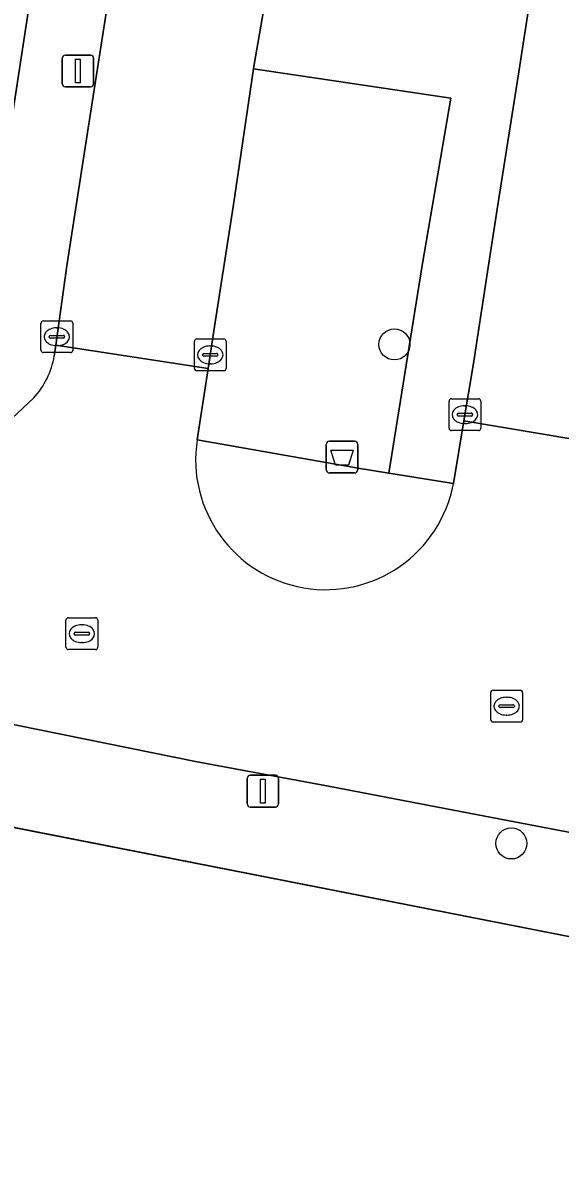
# Model space of a CAD drawing. Extents: x 161483 to 162250, y 379484 to 380833.
# Drawn here: x 162061.02 to 162077.93, y 380357.77 to 380393.94 of the extents above; entities that cross this region are included whole.
import ezdxf

# ---------------------------------------------------------------- set-up
doc = ezdxf.new("R2010")
doc.units = 0
for name, color, linetype in [('IMGEO_Afvalbak', 7, 'Continuous'), ('IMGEO_Boom', 7, 'Continuous'), ('IMGEO_Erf', 7, 'Continuous'), ('IMGEO_Groenvoorziening', 7, 'Continuous'), ('IMGEO_Kolk', 7, 'Continuous'), ('IMGEO_Lichtmast', 7, 'Continuous'), ('IMGEO_Rijbaan_lokaal_open', 7, 'Continuous'), ('IMGEO_Rioolput', 7, 'Continuous'), ('IMGEO_Voetpad_open', 7, 'Continuous')]:
    doc.layers.add(name, color=color, linetype=linetype)

msp = doc.modelspace()

# ---------------------------------------------------------------- linework, layer by layer
at = {"layer": 'IMGEO_Afvalbak'}
for p, q in [((162070.669, 380380.778), (162071.459, 380380.778)), ((162071.459, 380380.778), (162070.669, 380380.778)), ((162070.569, 380379.878), (162070.569, 380380.678)), ((162070.569, 380380.678), (162070.569, 380379.878)), ((162071.559, 380380.678), (162071.559, 380379.878)), ((162071.559, 380379.878), (162071.559, 380380.678)), ((162071.459, 380379.778), (162070.669, 380379.778)), ((162070.669, 380379.778), (162071.459, 380379.778))]:
    msp.add_line(p, q, dxfattribs=at)
msp.add_lwpolyline([(162070.712, 380380.492), (162071.416, 380380.492), (162071.267, 380380.022), (162070.861, 380380.022), (162070.712, 380380.492)], dxfattribs=at)
for centre, start, end in [((162070.669, 380380.678), 90, 180), ((162070.669, 380380.678), 90, 180), ((162071.459, 380380.678), 0, 90), ((162071.459, 380380.678), 360, 90), ((162070.669, 380379.878), 180, 270), ((162070.669, 380379.878), 180, 270), ((162071.459, 380379.878), 270, 0), ((162071.459, 380379.878), 270, 0)]:
    msp.add_arc(centre, 0.1, start, end, dxfattribs=at)
at = {"layer": 'IMGEO_Boom'}
for centre in [(162072.716, 380383.825), (162076.397, 380368.115)]:
    msp.add_circle(centre, 0.489, dxfattribs=at)
at = {"layer": 'IMGEO_Erf'}
for points in [[(162078.957, 380365.04), (162051.567, 380370.414), (162025.006, 380376.148), (162000, 380382.025), (161995.099, 380383.252), (161959.315, 380392.214), (161910.21, 380403.651), (161910.18, 380403.657), (161870.617, 380411.917), (161833.133, 380419.277), (161827.383, 380420.325), (161803.575, 380424.662), (161764.511, 380431.266), (161690.732, 380442.772), (161684.352, 380443.733), (161658.891, 380447.568)], [(162059.815, 380385.425), (162063.237, 380407.751), (162064.494, 380415.945)]]:
    msp.add_lwpolyline(points, dxfattribs=at)
at = {"layer": 'IMGEO_Groenvoorziening'}
msp.add_lwpolyline([(162068.936, 380396.33), (162068.301, 380392.631), (162068.281, 380392.494), (162074.489, 380391.576), (162073.59, 380386.307), (162072.54, 380379.773), (162074.573, 380379.45), (162074.906, 380381.422), (162075.199, 380383.16), (162075.628, 380385.97), (162075.971, 380388.219), (162076.646, 380392.468), (162077.34, 380396.967)], dxfattribs=at)
msp.add_lwpolyline([(162073.59, 380386.307), (162074.489, 380391.576), (162068.281, 380392.494), (162067.637, 380388.152), (162067.052, 380384.382), (162066.851, 380383.068), (162066.507, 380380.824), (162068.776, 380380.425), (162071.574, 380379.927), (162072.54, 380379.773)], close=True, dxfattribs=at)
at = {"layer": 'IMGEO_Kolk'}
for p, q in [((162061.588, 380383.639), (162061.588, 380384.491)), ((162061.663, 380384.565), (162062.515, 380384.565)), ((162062.589, 380384.491), (162062.589, 380383.639)), ((162061.847, 380384.059), (162061.847, 380384.071)), ((162062.285, 380384.022), (162061.887, 380384.022)), ((162061.89, 380384.108), (162062.288, 380384.108)), ((162062.076, 380384.345), (162062.101, 380384.345)), ((162062.331, 380384.071), (162062.331, 380384.059)), ((162062.099, 380383.785), (162062.074, 380383.785)), ((162066.417, 380383.068), (162066.417, 380383.92)), ((162066.492, 380383.994), (162067.344, 380383.994)), ((162066.905, 380383.774), (162066.93, 380383.774)), ((162067.418, 380383.92), (162067.418, 380383.068)), ((162062.515, 380383.565), (162061.663, 380383.565)), ((162066.676, 380383.488), (162066.676, 380383.5)), ((162067.114, 380383.451), (162066.716, 380383.451)), ((162066.719, 380383.537), (162067.117, 380383.537)), ((162067.16, 380383.5), (162067.16, 380383.488)), ((162067.344, 380382.994), (162066.492, 380382.994)), ((162066.928, 380383.214), (162066.903, 380383.214)), ((162074.435, 380381.186), (162074.435, 380382.038)), ((162074.51, 380382.112), (162075.362, 380382.112)), ((162074.923, 380381.892), (162074.948, 380381.892)), ((162075.436, 380382.038), (162075.436, 380381.186)), ((162074.694, 380381.606), (162074.694, 380381.618)), ((162075.132, 380381.569), (162074.734, 380381.569)), ((162074.737, 380381.655), (162075.135, 380381.655)), ((162075.178, 380381.618), (162075.178, 380381.606)), ((162075.362, 380381.112), (162074.51, 380381.112)), ((162074.946, 380381.332), (162074.921, 380381.332))]:
    msp.add_line(p, q, dxfattribs=at)
for points in [[(162061.588, 380383.639), (162061.588, 380384.491)], [(162061.663, 380384.565), (162062.515, 380384.565)], [(162062.589, 380384.491), (162062.589, 380383.639)], [(162066.417, 380383.068), (162066.417, 380383.92)], [(162066.492, 380383.994), (162067.344, 380383.994)], [(162067.418, 380383.92), (162067.418, 380383.068)], [(162062.515, 380383.565), (162061.663, 380383.565)], [(162067.344, 380382.994), (162066.492, 380382.994)], [(162074.435, 380381.186), (162074.435, 380382.038)], [(162074.51, 380382.112), (162075.362, 380382.112)], [(162075.436, 380382.038), (162075.436, 380381.186)], [(162075.362, 380381.112), (162074.51, 380381.112)]]:
    msp.add_lwpolyline(points, dxfattribs=at)
for centre, radius, start, end in [((162061.665, 380384.489), 0.0765, 91.552, 178.448), ((162061.665, 380384.489), 0.0765, 91.552, 178.448), ((162062.513, 380384.489), 0.0765, 1.552, 88.448), ((162062.513, 380384.489), 0.0765, 1.552, 88.448), ((162061.887, 380384.068), 0.0403, 85.8775, 175.7526), ((162061.884, 380384.058), 0.0366, 178.938, 274.7102), ((162062.288, 380384.065), 0.043, 264.8664, 352.4533), ((162062.292, 380384.07), 0.0386, 1.7309, 96.639), ((162061.665, 380383.641), 0.0765, 181.552, 268.448), ((162061.665, 380383.641), 0.0765, 181.552, 268.448), ((162062.513, 380383.641), 0.0765, 271.552, 358.448), ((162062.513, 380383.641), 0.0765, 271.552, 358.448), ((162066.494, 380383.918), 0.0765, 91.552, 178.448), ((162066.494, 380383.918), 0.0765, 91.552, 178.448), ((162067.342, 380383.918), 0.0765, 1.552, 88.448), ((162067.342, 380383.918), 0.0765, 1.552, 88.448), ((162066.716, 380383.497), 0.0403, 85.8775, 175.7526), ((162066.713, 380383.487), 0.0366, 178.938, 274.7102), ((162067.117, 380383.494), 0.043, 264.8664, 352.4533), ((162067.121, 380383.499), 0.0386, 1.7309, 96.639), ((162066.494, 380383.07), 0.0765, 181.552, 268.448), ((162066.494, 380383.07), 0.0765, 181.552, 268.448), ((162067.342, 380383.07), 0.0765, 271.552, 358.448), ((162067.342, 380383.07), 0.0765, 271.552, 358.448), ((162074.512, 380382.036), 0.0765, 91.552, 178.448), ((162074.512, 380382.036), 0.0765, 91.552, 178.448), ((162075.36, 380382.036), 0.0765, 1.552, 88.448), ((162075.36, 380382.036), 0.0765, 1.552, 88.448), ((162074.734, 380381.615), 0.0403, 85.8775, 175.7526), ((162074.731, 380381.605), 0.0366, 178.938, 274.7102), ((162075.135, 380381.612), 0.043, 264.8664, 352.4533), ((162075.139, 380381.617), 0.0386, 1.7309, 96.639), ((162074.512, 380381.188), 0.0765, 181.552, 268.448), ((162074.512, 380381.188), 0.0765, 181.552, 268.448), ((162075.36, 380381.188), 0.0765, 271.552, 358.448), ((162075.36, 380381.188), 0.0765, 271.552, 358.448)]:
    msp.add_arc(centre, radius, start, end, dxfattribs=at)
for centre, major_axis, ratio, start_param, end_param in [((162062.075, 380384.065), (-0.387, 0.002), 0.722429, 4.712389, 7.853982), ((162062.1, 380384.065), (-0.39, 0.002), 0.717154, 1.570796, 4.712389), ((162066.904, 380383.494), (-0.387, 0.002), 0.722429, 4.712389, 7.853982), ((162066.929, 380383.494), (-0.39, 0.002), 0.717154, 1.570796, 4.712389), ((162074.922, 380381.612), (-0.387, 0.002), 0.722429, 4.712389, 7.853982), ((162074.947, 380381.612), (-0.39, 0.002), 0.717154, 1.570796, 4.712389)]:
    msp.add_ellipse(centre, major_axis=major_axis, ratio=ratio, start_param=start_param, end_param=end_param, dxfattribs=at)
at = {"layer": 'IMGEO_Lichtmast'}
for p, q in [((162062.256, 380392.029), (162062.256, 380392.829)), ((162062.256, 380392.829), (162062.256, 380392.029)), ((162062.356, 380392.929), (162063.146, 380392.929)), ((162063.146, 380392.929), (162062.356, 380392.929)), ((162063.246, 380392.829), (162063.246, 380392.029)), ((162063.246, 380392.029), (162063.246, 380392.829)), ((162063.146, 380391.929), (162062.356, 380391.929)), ((162062.356, 380391.929), (162063.146, 380391.929)), ((162068.178, 380370.262), (162068.968, 380370.262)), ((162068.968, 380370.262), (162068.178, 380370.262)), ((162068.078, 380369.362), (162068.078, 380370.162)), ((162068.078, 380370.162), (162068.078, 380369.362)), ((162069.068, 380370.162), (162069.068, 380369.362)), ((162069.068, 380369.362), (162069.068, 380370.162)), ((162068.968, 380369.262), (162068.178, 380369.262)), ((162068.178, 380369.262), (162068.968, 380369.262))]:
    msp.add_line(p, q, dxfattribs=at)
for points in [[(162062.676, 380392.804), (162062.826, 380392.804), (162062.826, 380392.054), (162062.676, 380392.054), (162062.676, 380392.804)], [(162068.498, 380370.137), (162068.648, 380370.137), (162068.648, 380369.387), (162068.498, 380369.387), (162068.498, 380370.137)]]:
    msp.add_lwpolyline(points, dxfattribs=at)
for centre, start, end in [((162062.356, 380392.829), 90, 180), ((162062.356, 380392.829), 90, 180), ((162063.146, 380392.829), 0, 90), ((162063.146, 380392.829), 360, 90), ((162062.356, 380392.029), 180, 270), ((162062.356, 380392.029), 180, 270), ((162063.146, 380392.029), 270, 0), ((162063.146, 380392.029), 270, 0), ((162068.178, 380370.162), 90, 180), ((162068.178, 380370.162), 90, 180), ((162068.968, 380370.162), 0, 90), ((162068.968, 380370.162), 360, 90), ((162068.178, 380369.362), 180, 270), ((162068.178, 380369.362), 180, 270), ((162068.968, 380369.362), 270, 0), ((162068.968, 380369.362), 270, 0)]:
    msp.add_arc(centre, 0.1, start, end, dxfattribs=at)
at = {"layer": 'IMGEO_Rijbaan_lokaal_open'}
for points in [[(162077.34, 380396.967), (162076.646, 380392.468), (162075.971, 380388.219), (162075.628, 380385.97), (162075.199, 380383.16), (162074.906, 380381.422), (162079.58, 380380.633), (162079.798, 380381.775), (162080.204, 380384.364), (162080.948, 380388.983), (162081.642, 380393.312), (162082.217, 380397.071)], [(162063.751, 380395.006), (162063.077, 380390.627), (162062.403, 380386.297), (162062.054, 380383.803), (162066.851, 380383.068), (162067.052, 380384.382), (162067.637, 380388.152), (162068.281, 380392.494), (162068.301, 380392.631), (162068.936, 380396.33)], [(162066.507, 380380.824), (162066.851, 380383.068), (162062.054, 380383.803), (162062.006, 380383.458)], [(162061.358, 380382.14), (162060.684, 380381.502), (162060.48, 380381.31), (162059.97, 380380.777), (162059.299, 380380.082)], [(162079.529, 380380.365), (162079.58, 380380.633), (162074.906, 380381.422), (162074.573, 380379.45)], [(162056.369, 380378.897), (162055.046, 380373.026), (162060.14, 380371.971), (162066.448, 380370.697), (162070.637, 380369.921), (162075.065, 380369.065), (162079.523, 380368.219), (162082.872, 380367.572), (162083.626, 380367.44), (162084.692, 380373.529), (162084.48, 380373.56), (162083.358, 380374.094), (162082.753, 380374.564), (162081.183, 380376.687)]]:
    msp.add_lwpolyline(points, dxfattribs=at)
for centre, radius, start, end in [((162059.466, 380383.888), 2.576, 317.2556, 350.3819), ((162070.55, 380380.195), 4.092, 171.163, 349.5025)]:
    msp.add_arc(centre, radius, start, end, dxfattribs=at)
at = {"layer": 'IMGEO_Rioolput'}
for p, q in [((162062.375, 380374.292), (162062.375, 380375.144)), ((162062.45, 380375.218), (162063.302, 380375.218)), ((162062.863, 380374.998), (162062.888, 380374.998)), ((162063.376, 380375.144), (162063.376, 380374.292)), ((162062.634, 380374.712), (162062.634, 380374.724)), ((162063.072, 380374.675), (162062.674, 380374.675)), ((162062.677, 380374.761), (162063.075, 380374.761)), ((162063.118, 380374.724), (162063.118, 380374.712)), ((162062.886, 380374.438), (162062.861, 380374.438)), ((162063.302, 380374.218), (162062.45, 380374.218)), ((162075.749, 380372.01), (162075.749, 380372.862)), ((162075.824, 380372.936), (162076.676, 380372.936)), ((162076.75, 380372.862), (162076.75, 380372.01)), ((162076.008, 380372.43), (162076.008, 380372.442)), ((162076.051, 380372.479), (162076.449, 380372.479)), ((162076.237, 380372.716), (162076.262, 380372.716)), ((162076.492, 380372.442), (162076.492, 380372.43)), ((162076.446, 380372.393), (162076.048, 380372.393)), ((162076.26, 380372.156), (162076.235, 380372.156)), ((162076.676, 380371.936), (162075.824, 380371.936))]:
    msp.add_line(p, q, dxfattribs=at)
for points in [[(162062.375, 380374.292), (162062.375, 380375.144)], [(162062.45, 380375.218), (162063.302, 380375.218)], [(162063.376, 380375.144), (162063.376, 380374.292)], [(162063.302, 380374.218), (162062.45, 380374.218)], [(162075.749, 380372.01), (162075.749, 380372.862)], [(162075.824, 380372.936), (162076.676, 380372.936)], [(162076.75, 380372.862), (162076.75, 380372.01)], [(162076.676, 380371.936), (162075.824, 380371.936)]]:
    msp.add_lwpolyline(points, dxfattribs=at)
for centre, radius, start, end in [((162062.452, 380375.142), 0.0765, 91.552, 178.448), ((162062.452, 380375.142), 0.0765, 91.552, 178.448), ((162063.3, 380375.142), 0.0765, 1.552, 88.448), ((162063.3, 380375.142), 0.0765, 1.552, 88.448), ((162062.674, 380374.721), 0.0403, 85.8775, 175.7526), ((162062.671, 380374.711), 0.0366, 178.938, 274.7102), ((162063.075, 380374.718), 0.043, 264.8664, 352.4533), ((162063.079, 380374.723), 0.0386, 1.7309, 96.639), ((162062.452, 380374.294), 0.0765, 181.552, 268.448), ((162062.452, 380374.294), 0.0765, 181.552, 268.448), ((162063.3, 380374.294), 0.0765, 271.552, 358.448), ((162063.3, 380374.294), 0.0765, 271.552, 358.448), ((162075.826, 380372.86), 0.0765, 91.552, 178.448), ((162075.826, 380372.86), 0.0765, 91.552, 178.448), ((162076.674, 380372.86), 0.0765, 1.552, 88.448), ((162076.674, 380372.86), 0.0765, 1.552, 88.448), ((162076.048, 380372.439), 0.0403, 85.8775, 175.7526), ((162076.045, 380372.429), 0.0366, 178.938, 274.7102), ((162076.449, 380372.436), 0.043, 264.8664, 352.4533), ((162076.453, 380372.441), 0.0386, 1.7309, 96.639), ((162075.826, 380372.012), 0.0765, 181.552, 268.448), ((162075.826, 380372.012), 0.0765, 181.552, 268.448), ((162076.674, 380372.012), 0.0765, 271.552, 358.448), ((162076.674, 380372.012), 0.0765, 271.552, 358.448)]:
    msp.add_arc(centre, radius, start, end, dxfattribs=at)
for centre, major_axis, ratio, start_param, end_param in [((162062.862, 380374.718), (-0.387, 0.002), 0.722429, 4.712389, 7.853982), ((162062.887, 380374.718), (-0.39, 0.002), 0.717154, 1.570796, 4.712389), ((162076.236, 380372.436), (-0.387, 0.002), 0.722429, 4.712389, 7.853982), ((162076.261, 380372.436), (-0.39, 0.002), 0.717154, 1.570796, 4.712389)]:
    msp.add_ellipse(centre, major_axis=major_axis, ratio=ratio, start_param=start_param, end_param=end_param, dxfattribs=at)
at = {"layer": 'IMGEO_Voetpad_open'}
for points in [[(162063.751, 380395.006), (162064.286, 380398.375), (162064.592, 380399.914), (162065.773, 380407.399), (162063.237, 380407.751), (162059.815, 380385.425)], [(161910.21, 380403.651), (161959.315, 380392.214), (161995.099, 380383.252), (162000, 380382.025), (162025.006, 380376.148), (162051.567, 380370.414), (162078.957, 380365.04), (162101.438, 380361.321), (162124.747, 380358.414), (162143.228, 380356.612), (162167.435, 380355.075), (162177.85, 380354.254), (162194.98, 380353.343), (162198.701, 380353.085), (162204.142, 380352.708), (162204.216, 380353.696)], [(162062.006, 380383.458), (162062.054, 380383.803), (162062.403, 380386.297), (162063.077, 380390.627), (162063.751, 380395.006)], [(162056.164, 380382.148), (162060.684, 380381.502), (162061.358, 380382.14)], [(162074.573, 380379.45), (162072.54, 380379.773), (162071.574, 380379.927), (162068.776, 380380.425), (162066.507, 380380.824)], [(162079.523, 380368.219), (162075.065, 380369.065), (162070.637, 380369.921), (162066.448, 380370.697), (162060.14, 380371.971), (162055.046, 380373.026), (162053.385, 380373.371), (162053.283, 380372.881), (162048.692, 380373.843), (162048.794, 380374.332), (162048.095, 380374.479), (162045.126, 380375.116), (162041.104, 380375.919), (162041.006, 380375.478), (162033.487, 380377.139), (162033.585, 380377.579), (162031.94, 380377.933), (162028.321, 380378.69)]]:
    msp.add_lwpolyline(points, dxfattribs=at)
for centre, radius, start, end in [((162059.466, 380383.888), 2.576, 317.2556, 350.3819), ((162070.55, 380380.195), 4.092, 171.163, 349.5025)]:
    msp.add_arc(centre, radius, start, end, dxfattribs=at)

doc.saveas('drawing.dxf')
